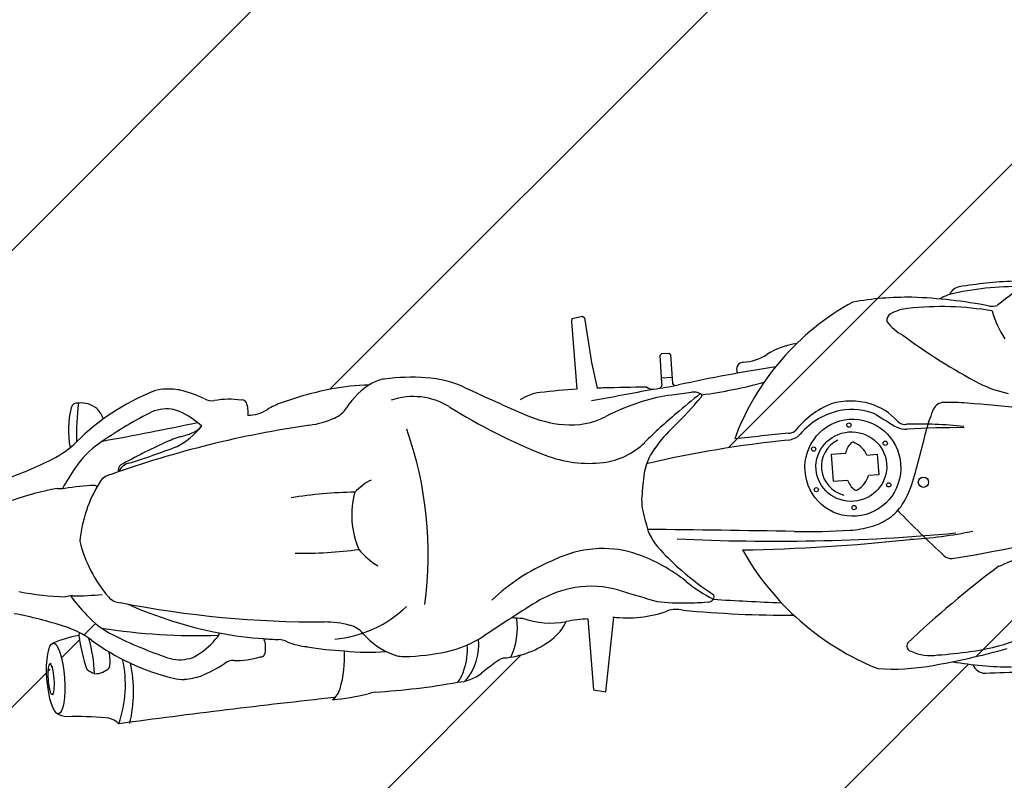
# Model space of a CAD drawing. Header units: millimetres. Extents: x 573132 to 957048, y 21042 to 318066.
# Tile 392 of 425: x 830852 to 832304, y 194931 to 196052. Entities that reach past the tile are written whole.
import ezdxf

# ---------------------------------------------------------------- set-up
doc = ezdxf.new("R2010")
doc.units = ezdxf.units.MM
doc.header["$LTSCALE"] = 2000
doc.layers.add('_NIBSC_FM trees 3metre zone', color=210, linetype='Continuous')
doc.layers.add('Motorbikes', color=7, linetype='Continuous')

# ---------------------------------------------------------------- blocks, each defined once
blk = doc.blocks.new('14')
at = {"color": 0}
for p, q in [((863.9, 5013.3), (864.3, 4908.7)), ((882.2, 4904.1), (902.1, 5013.2)), ((864.3, 4908.7), (882.2, 4904.1))]:
    blk.add_line(p, q, dxfattribs=at)
for points in [[(873.3, 5352.2), (872.6, 5451.7), (873.5, 5457), (888.9, 5459.3), (891.6, 5456.2)], [(891.6, 5456.2), (897.4, 5390.1), (902.5, 5351.5)], [(994.9, 5344.7), (997.7, 5347.1), (998.6, 5349.8), (998.6, 5352.4), (999.2, 5393.3), (1001.8, 5395.6), (1012, 5395), (1014.2, 5393), (1014.2, 5350.1), (1015, 5348.7), (1017.8, 5346.9)], [(998.7, 5359.5), (1014.2, 5359.5)], [(1260.9, 5228.4), (1239.8, 5228.4), (1239.8, 5188.8), (1260.9, 5188.8)], [(1292.1, 5223.7), (1307.3, 5223.7), (1307.3, 5193.5), (1292.1, 5193.5)]]:
    blk.add_lwpolyline(points, dxfattribs=at)
for centre, radius in [((1268.9, 5269.7), 3.14), ((1320.4, 5239), 3.14), ((1214.4, 5238.3), 3.14), ((1372.2, 5177.5), 7.57), ((1213.9, 5178.4), 3.14), ((1320.9, 5177.5), 3.14), ((1267.5, 5147.8), 3.14)]:
    blk.add_circle(centre, radius, dxfattribs=at)
for centre, radius, start, end in [((1850.6, 4931.2), 608.9, 113.6164, 125.0784), ((1449, 5440), 20.9, 97.0429, 148.9421), ((1505.3, 4838.6), 625, 88.0793, 95.4117), ((1446.6, 5102.4), 382.2, 114.5076, 155.2879), ((1334.9, 5004.5), 448, 84.7908, 96.0044), ((1297.3, 4726), 728.9, 74.7638, 83.8355), ((1528.7, 5147.1), 319, 107.8146, 110.8105), ((1499.1, 5015.8), 440.3, 84.8134, 98.8833), ((1370.7, 5365.7), 69.1, 91.9168, 114.2904), ((1383.7, 4979.8), 455.2, 76.2084, 91.9168), ((1346.8, 5418.7), 11, 114.2904, 184.1478), ((1396.6, 5457.4), 72.5, 213.0537, 237.8309), ((1494.4, 5449.4), 20.9, 254.7638, 287.4387), ((1617.8, 5443.6), 127.4, 189.7947, 210.259), ((354.3, 5067.1), 344.8, 108.0354, 130.3202), ((263, 5353.9), 43.8, 88.8826, 110.5223), ((261.3, 5270.3), 127.4, 77.4924, 88.8826), ((218.3, 5186.9), 219.4, 61.1287, 71.2448), ((593, 5340.9), 47.5, 92.7951, 115.7933), ((607.2, 5051.8), 337, 82.371, 92.7951), ((1208.9, 5282.6), 113, 93.916, 118.0028), ((1900.5, 6017.6), 824.9, 228.8827, 238.1766), ((255.8, 5337.7), 135.7, 161.5726, 186.6396), ((135.7, 5377.7), 9.15, 73.3555, 161.5726), ((490.9, 5313.7), 360, 168.3367, 177.41), ((139.7, 5350.5), 36, 46.4226, 92.2495), ((143.4, 5355.8), 29.6, 8.3408, 44.4704), ((336.3, 5396.1), 20.8, 234.8811, 275.8178), ((350.9, 5252.7), 123.3, 77.447, 95.8178), ((379.1, 5366.8), 6.44, 16.2246, 102.2497), ((573, 4865.4), 517.7, 96.7177, 105.1132), ((548.5, 5074), 307.7, 86.4918, 96.7177), ((620.5, 5284), 110.7, 115.7933, 143.2458), ((630.8, 5228.5), 158.7, 60.5947, 82.371), ((1120.6, 5362.6), 11.2, 89.3541, 143.7566), ((1121.5, 5447), 73.2, 269.3541, 298.0028), ((488, 4781.9), 632.2, 112.9636, 120.8547), ((263.5, 5311.8), 56.7, 78.8942, 112.9636), ((267.7, 5333), 35.1, 58.8723, 78.8942), ((231.9, 5260.8), 115.6, 42.6685, 62.2047), ((348.2, 5357.8), 38.6, 348.3689, 16.2246), ((466.9, 5258.2), 110.8, 105.1132, 117.9514), ((624, 5258.4), 101.3, 54.2816, 104.4883), ((2187.8, 7991.1), 3012.4, 240.5947, 242.4683), ((1402.9, 2575.2), 2798.3, 94.8236, 97.8142), ((1119.7, 5363.2), 10.1, 143.7566, 209.881), ((-390.8, 10655.2), 5356.5, 276.0032, 277.5316), ((389.4, 5405.6), 55.7, 266.4928, 297.325), ((499.5, 5374.4), 40.4, 289.6684, 323.2458), ((820.3, 5288.8), 62.7, 92.1912, 120.6764), ((861.5, 4212), 1140.3, 89.4076, 92.1912), ((271.4, 11375.2), 6073.1, 275.87536, 276.74626), ((861.5, 4212), 1140.3, 87.4921, 87.9429), ((802.7, 2869.7), 2483.9, 86.0006, 87.4921), ((984.9, 5357.5), 13.4, 228.3717, 272.5703), ((967.2, 5750), 406.3, 272.5703, 277.8142), ((39.7, 5437.9), 141.6, 292.2225, 310.3202), ((232.7, 5417.6), 115, 293.4544, 316.5817), ((114.2, 6083.3), 776.4, 282.7208, 283.8511), ((291.6, 5363.7), 35.2, 283.8511, 315.8016), ((466.5, 5466.6), 138.2, 273.9083, 289.6684), ((1184.6, 6020.2), 844.6, 233.5775, 244.3539), ((1026.6, 5074.2), 259.6, 93.3235, 103.1881), ((932.3, 6697.6), 1366.5, 273.3235, 274.556), ((2577.1, 3138.5), 2670.7, 124.774, 125.7655), ((1042.6, 5314.1), 21.3, 57.8925, 94.556), ((1053.2, 5329.5), 2.8, 319.0864, 74.5547), ((1017.7, 6005.5), 676.2, 273.2369, 281.1983), ((234.3, 5206.6), 137.5, 120.8547, 141.4354), ((578.7, 3824.7), 1507.5, 93.9083, 105.4033), ((553, 4518.6), 851.8, 110.0012, 114.9453), ((327.7, 5137.5), 193.3, 102.7208, 110.0012), ((879.9, 5482), 182.9, 242.4683, 260.3157), ((1045, 4995.7), 340.3, 103.1881, 112.9201), ((693, 5675), 501.9, 309.3531, 316.2024), ((1547, 5447.9), 154.4, 238.1766, 254.8449), ((-130.4, 5854.1), 591.2, 284.8144, 292.2225), ((-25.6, 6310.8), 1044, 282.7538, 286.9342), ((88.6, 5167.5), 548.9, 347.9178, 15.2807), ((868.2, 5413.8), 113.7, 260.3157, 292.9201), ((1462, 4686.5), 762.9, 125.7655, 130.4812), ((1287.1, 5175), 134.6, 108.2755, 137.106), ((1266.8, 5203.9), 101.3, 69.2816, 102.4603), ((428.3, 5052), 385.6, 141.4354, 146.8907), ((199.7, 5282.7), 10.3, 125.5402, 188.8365), ((211, 5268.7), 24.8, 129.2329, 150.1113), ((210, 5270), 23.2, 102.7538, 129.2329), ((1160.3, 5105.2), 235, 129.3531, 139.9741), ((1272.1, 5185.2), 107.9, 97.6709, 137.3661), ((1267.4, 5198), 94.7, 63.1673, 95.866), ((1272.2, 5218.2), 86, 37.1571, 69.2816), ((1409.8, 5275.9), 16.7, 87.8507, 150.6253), ((1400.8, 5033.5), 259.2, 80.1366, 87.8507), ((1188.1, 3507.8), 1799.6, 76.5997, 81.7875), ((180.9, 5253.5), 24.7, 96.0991, 143.6412), ((1617.4, 5675.2), 498.7, 231.9564, 236.0898), ((1530.1, 5208.2), 154.7, 150.6253, 161.7727), ((143.9, 4833.7), 432.3, 96.1558, 105.2681), ((105.3, 5295.6), 33, 256.4047, 275.9733), ((142.3, 4825.3), 438.7, 88.7124, 94.3919), ((323, 5148.9), 201.1, 143.6412, 170.1579), ((152.1, 5259.5), 4.47, 23.3599, 88.7124), ((895.2, 5417.5), 176, 244.3539, 272.692), ((898.5, 5346.7), 105.2, 272.692, 310.4812), ((9670.9, -298353.2), 303736.3, 91.602057, 91.617115), ((1176.1, 5290.5), 36.2, 271.2831, 297.2952), ((1178.6, 5287.4), 23.1, 271.6021, 295.5273), ((1353, 5283.1), 25.8, 237.6564, 272.7032), ((1351.9, 5278.6), 14.1, 217.1571, 277.8198), ((1320.3, 4594.6), 671, 79.9109, 87.1364), ((1335.2, 4000.7), 1256.8, 85.3034, 89.1357), ((-1594.7, 6237.2), 3135.2, 340.3649, 341.7727), ((1047, 5200.4), 87.1, 139.9741, 168.9221), ((1222.7, 3592.5), 1662.4, 91.5788, 98.8413), ((1267.3, 5208.7), 43.5, 112.1443, 251.8591), ((1287.5, 5221.8), 27.4, 128.7103, 166.1667), ((1272.7, 5240.3), 3.78, 51.2897, 128.7103), ((1258, 5211.1), 36.4, 20.2092, 61.9256), ((598.8, 5152.8), 96.7, 113.6367, 131.4749), ((495.7, 4595), 631.4, 86.4556, 95.0128), ((654.9, 5182.8), 127.5, 160.5506, 199.3551), ((1538.4, 5104.2), 587.8, 168.9221, 172.2962), ((1287.5, 5195.4), 27.4, 193.8333, 231.2897), ((1258, 5206.1), 36.4, 298.0744, 339.7908), ((323, 5217.6), 201.1, 189.8421, 216.3588), ((1061.7, 5177.1), 106, 176.5019, 195.4441), ((1272.7, 5176.9), 3.78, 231.2897, 308.7103), ((1225.5, 5231), 140.8, 323.469, 340.3649), ((496.7, 5770.9), 631.4, 264.8929, 273.4501), ((614.7, 5195.2), 96.9, 214.3409, 236.2492), ((1035.2, 5157.2), 76.1, 186.2285, 221.3783), ((1282.6, 5188.8), 69.8, 301.0531, 323.469), ((-1302, -21674.3), 26908.1, 84.71303, 85.17469), ((1272.5, 5205.5), 89.3, 281.6709, 301.0531), ((2667.4, 6252.6), 1739.4, 219.8149, 222.9578), ((143.9, 5532.9), 432.3, 254.7319, 263.8442), ((882.5, 4945.7), 169.9, 88.1163, 112.9033), ((883.1, 4965.4), 150.2, 66.1244, 88.1163), ((1363.8, 8045), 2945.8, 262.9793, 266.9309), ((1271.2, 6133.1), 1018.2, 264.713, 269.3089), ((1260.7, 5262.6), 147.6, 269.3089, 281.6709), ((105.3, 5070.9), 33, 84.0267, 103.5953), ((428.3, 5314.6), 385.6, 213.1093, 218.5646), ((142.3, 5541.2), 438.7, 265.6081, 271.2876), ((180.9, 5113), 24.7, 216.3588, 263.9009), ((908, 4827.3), 289.8, 108.4328, 129.3189), ((843.2, 4875.2), 248.9, 47.1943, 66.1244), ((1248.6, 5317.1), 342.6, 217.8558, 225.1623), ((1461.9, 5268.7), 401.4, 205.1808, 243.7997), ((1252.1, 7752.2), 2658.8, 266.69, 272.0186), ((1360.6, 7625.4), 2526.6, 266.4948, 271.2166), ((1359.6, 5703.5), 608.5, 268.6961, 277.5645), ((-130.4, 4512.4), 591.2, 67.7775, 75.1856), ((578.7, 6541.9), 1507.5, 254.5967, 266.0917), ((480.4, 5625.5), 613.6, 241.5818, 254.8616), ((1288.7, 6600.2), 1542.3, 274.3611, 281.7086), ((234.3, 5159.9), 137.5, 218.5646, 239.1453), ((1277.3, 5337), 377, 224.2133, 233.2544), ((39.7, 4928.7), 141.6, 49.6798, 67.7775), ((352, 5914.6), 885.2, 256.6375, 267.8158), ((870.4, 4873.5), 188.8, 96.5932, 113.4298), ((860.2, 4911.1), 150.4, 69.6727, 94.399), ((1195.3, 5255.3), 269.3, 227.1943, 237.3599), ((1405.6, 5077.7), 15.3, 222.9578, 271.3931), ((1532.5, 4909.7), 147.6, 91.4872, 113.2637), ((125, 4893.3), 151.8, 94.5108, 109.9379), ((116.7, 5044.9), 3.61, 111.2122, 184.1019), ((388.5, 5064.4), 276.1, 184.1019, 194.7908), ((-84.2, 4995.2), 216.5, 357.8407, 11.806), ((488, 5584.6), 632.2, 239.1453, 247.0364), ((485.9, 5188.9), 177.6, 271.1659, 309.3189), ((2187.8, 2375.4), 3012.4, 117.5317, 119.4053), ((3402.4, 11576.9), 6983.7, 249.11261, 249.59378), ((2293.7, 3761.7), 1523.6, 122.558, 129.1807), ((354.3, 5299.5), 344.8, 229.6798, 251.9646), ((231.9, 5105.7), 115.6, 297.7953, 317.3315), ((312.4, 5033.7), 7.76, 305.2308, 355.6577), ((456.6, 5537.6), 522.6, 254.8616, 262.1193), ((466.5, 4899.9), 138.2, 70.3316, 86.0917), ((499.5, 4992.1), 40.4, 36.7542, 70.3316), ((1030.3, 5365.3), 339.8, 259.3256, 266.8358), ((1033.6, 5309.6), 284.4, 265.5475, 271.4602), ((1043, 5034), 8.98, 256.5799, 0.6091), ((1760, 10189.6), 5209.6, 262.1679, 263.2775), ((100.8, 5007.7), 55.8, 346.2821, 10.3012), ((373.8, 5014.8), 12.3, 8.2878, 24.7392), ((923.2, 8907.9), 3925.1, 262.1193, 262.4336), ((348.2, 5008.8), 38.6, 343.7754, 11.6311), ((401.9, 4983.4), 33.9, 59.6412, 82.4336), ((463.6, 5101.2), 99.1, 243.2372, 260.7235), ((620.5, 5082.5), 110.7, 216.7542, 244.2067), ((657.1, 5016), 102.4, 330.4899, 3.6368), ((777.1, 5170.8), 149.3, 260.2695, 266.4521), ((817.3, 5130.2), 119.2, 245.4937, 276.8633), ((768.3, 5047.8), 72.8, 303.6247, 330.3701), ((857.2, 4798), 215.4, 88.2277, 96.8633), ((935, 5180.2), 170.2, 258.3144, 285.849), ((991.7, 4980.4), 37.5, 70.4573, 105.849), ((1300.6, 6783.2), 1792.1, 260.4818, 265.7301), ((67.9, 5008.5), 2.11, 264.9802, 314.9022), ((2.3, 4980.1), 174.6, 336.5643, 8.1726), ((-3.9, 4970.8), 192.2, 341.5622, 8.2819), ((263.5, 5054.7), 56.7, 247.0364, 281.1058), ((267.7, 5033.5), 35.1, 281.1058, 301.1277), ((379.1, 4999.8), 6.44, 257.7503, 343.7754), ((535.5, 5325.2), 333.6, 254.7293, 264.2829), ((630.8, 5138), 158.7, 277.629, 299.4053), ((618.3, 4993.6), 82.3, 315.0186, 1.3062), ((161.6, 5044), 64.1, 231.3685, 242.716), ((135.4, 5016.1), 29.3, 263.752, 312.2349), ((218.3, 5179.7), 219.4, 288.7552, 298.8713), ((336.3, 4970.4), 20.8, 84.1822, 125.1189), ((350.9, 5113.8), 123.3, 264.1822, 282.553), ((330.9, 4997.8), 171.5, 339.5994, 358.4825), ((559, 5276.4), 288.8, 258.6786, 270.8839), ((593, 5025.6), 47.5, 244.2067, 267.2049), ((607.2, 5314.7), 337, 267.2049, 277.629), ((601.5, 4986.9), 82, 334.6983, 1.0028), ((735.4, 5097.3), 132.1, 269.8798, 303.6247), ((263, 5012.6), 43.8, 249.4777, 271.1174), ((261.3, 5096.2), 127.4, 271.1174, 282.5076), ((67.5, 4957.1), 3.87, 55.308, 87.2376), ((636.2, 4963.8), 41.2, 314.756, 343.0636), ((13114.1, -13566.8), 22288.4, 123.77905, 123.8426), ((747.8, 4920.5), 46.4, 105.8775, 123.7791), ((461.8, 4949.1), 31.8, 303.5398, 339.5994), ((666.2, 4998), 63.4, 269.1593, 303.8426), ((1338.1, 4938.4), 8.26, 147.7007, 252.7536), ((91.6, 4958.5), 32, 231.8737, 261.0538), ((54.1, 4328.5), 599.2, 81.3322, 86.8859), ((909.5, -7636.2), 12569.1, 91.94675, 93.40717), ((472.1, 5289.8), 367.3, 271.1274, 279.4223), ((589, 4585.5), 346.6, 97.6319, 99.4223), ((558.1, 5951.9), 1022.9, 269.1548, 276.0133), ((1368.1, 4985.8), 64.1, 239.6025, 275.425), ((1257.4, 5997.2), 1095.5, 275.5843, 281.5681), ((1378.6, 5581.7), 659.7, 269.6179, 273.7967), ((1401.1, 5263.3), 340.6, 273.5614, 285.0363), ((140.2, 4893.3), 27.9, 47.3112, 81.3322), ((23.8, 4767.1), 199.6, 45.9876, 47.3112), ((1331.2, 5242.9), 337.6, 262.0777, 275.5843), ((1519.2, 5397.6), 502.6, 255.7838, 265.7106), ((1443.2, 4909.1), 19, 195.4672, 267.237), ((1549.6, 7112.8), 2225.2, 267.237, 270.1604)]:
    blk.add_arc(centre, radius, start, end, dxfattribs=at)
blk.add_ellipse((1270, 5206.6), major_axis=(0, -71.6), ratio=0.986941, start_param=-7.853981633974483, end_param=-1.570796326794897, dxfattribs=at)
for centre, major_axis, ratio in [((1267.9, 5208.4), (-52.2, -0.2), 0.981097), ((74.7, 4984.2), (0, 52.1), 0.249971)]:
    blk.add_ellipse(centre, major_axis=major_axis, ratio=ratio, dxfattribs=at)
at = {"color": 0, "extrusion": (0, 0, -1)}
blk.add_ellipse((67.7, 4983.6), major_axis=(0, 22.7), ratio=0.200745, dxfattribs=at)

msp = doc.modelspace()

# ---------------------------------------------------------------- hatches: boundary and pattern name
h = msp.add_hatch()
h.set_pattern_fill('ANSI31', color=6, scale=500)
h.set_pattern_definition([(45, (-184040.5, -58059.7), (-1122.532, 1122.532), [])])
edge = h.paths.add_edge_path()
edge.add_arc((799802.3, 149995), 1979.1, 128.4942, 137.4644)
edge.add_arc((799741.7, 150051), 1896.6, 137.4749, 149.3647)
edge.add_arc((800006.3, 149895.7), 2203.4, 149.3949, 159.6806)
edge.add_arc((802463.3, 149116.2), 4779.9, 161.1457, 173.898)
edge.add_arc((777632.8, 152301.9), 20255.5, 350.88188, 352.40364, ccw=False)
edge.add_line((797632.4, 149092), (797912.4, 145802))
edge.add_line((797912.4, 145802), (798168.4, 142742.1))
edge.add_arc((800985.3, 142989.8), 2827.8, 185.0256, 196.2501)
edge.add_arc((800461.1, 142840.2), 2282.7, 196.328, 209.5039)
edge.add_arc((800310.7, 142757.2), 2110.9, 209.5535, 220.3373)
edge.add_arc((800442.5, 142871.9), 2285.6, 220.3888, 233.5825)
edge.add_arc((800765, 143315.4), 2833.9, 233.6596, 245.3359)
edge.add_arc((800828.6, 143356), 2897.7, 244.5285, 258.2745)
edge.add_arc((800701.9, 142746.6), 2275.2, 258.2798, 271.3173)
edge.add_arc((800705.2, 142600), 2128.6, 271.3175, 281.2854)
edge.add_arc((800682.7, 142711.6), 2242.4, 281.293, 294.1016)
edge.add_arc((800469.1, 143179.9), 2757.1, 294.1794, 306.5858)
edge.add_arc((800208.3, 143569.5), 3225.4, 306.1798, 311.5303)
edge.add_arc((800624.2, 143117.9), 2611.7, 311.268, 323.6387)
edge.add_arc((800912.2, 142904.4), 2253.2, 323.6692, 335.196)
edge.add_arc((800978.5, 142872.9), 2179.8, 335.218, 344.317)
edge.add_arc((800806.2, 142921.1), 2358.7, 344.3199, 356.7046)
edge.add_arc((800196.3, 142951.6), 2969.4, 356.7938, 368.8414)
edge.add_line((803130.4, 143408), (802964.4, 146152))
edge.add_line((802964.4, 146152), (802661.6, 149839.1))
edge.add_arc((799541.1, 149578.3), 3131.4, 4.7773, 9.9589)
edge.add_arc((800127.1, 149693), 2534.4, 9.6959, 22.0666)
edge.add_arc((800450.9, 149823), 2185.5, 22.0959, 33.7083)
edge.add_arc((800511.1, 149862.1), 2113.8, 33.7319, 42.7535)
edge.add_arc((800384.1, 149744.5), 2286.8, 42.7572, 55.1416)
edge.add_arc((800049.4, 149256.1), 2878.9, 55.2321, 67.3004)
edge.add_arc((799937.1, 149045.1), 3116.9, 66.8931, 72.3649)
edge.add_arc((800099.3, 149592.4), 2546.2, 72.1105, 84.6412)
edge.add_arc((800129.8, 149907.4), 2229.9, 84.6672, 94.8705)
edge.add_arc((800125.4, 149949.4), 2187.6, 94.8488, 105.1459)
edge.add_arc((800180.5, 149747.3), 2397, 105.1542, 117.1925)
edge.add_arc((800475.8, 149182.9), 3034, 117.2819, 128.9032)
h.paths.add_polyline_path([(805285.8, 132271.9), (807630.1, 130292.6), (808717.8, 128657.8), (809512.6, 126409.6), (809698.8, 124808.7), (809113.9, 106708.8), (807865.8, 104611.5), (806151.7, 104161.7), (798217.2, 103633.1), (798370.5, 101534.7), (797281.4, 101455.1), (798380, 87105.7), (807943.2, 87723.1), (807592, 92534.3), (808409.8, 92594), (809388.6, 92041), (809792.8, 91145.2), (810402, 83115.1), (809743.2, 81565.1), (808384.3, 80934.6), (803337.2, 80587.1), (803149.3, 83028), (796195.6, 82492.7), (796831.5, 74090.9), (798673.2, 74183.1), (799033.2, 69471.1), (811128.2, 70247), (810742.9, 74953.1), (817427.3, 69294), (820333.3, 70178.2), (819726.9, 72144.3), (820372.3, 73429.7), (819415.4, 79540.2), (817900.5, 79441.9), (816738.6, 80768.5), (816091.2, 86965.1), (820803.7, 87231.4), (820137.2, 96803.1), (815324, 96529.1), (814883.6, 102917.9), (815506.4, 103948.9), (814877.6, 110961.5), (814548.9, 111751.7), (814439.8, 112099.6), (814654.4, 120985.5), (815202.9, 122086.8), (815871, 129266.7), (817934.9, 132903.8), (819988, 134534.9), (822717.7, 135759), (825659.3, 136107.7), (841934.8, 135929.7), (841538.9, 140944.3), (822158.3, 141259.1), (817670.8, 142514.3), (813933.3, 145231.4), (812037.1, 148308.6), (810908.6, 153871.1), (812524.2, 156334.4), (812351, 161829.6), (810592.1, 163939.3), (809832.8, 165422), (809436.4, 170898.6), (810540.3, 173379.7), (810553.2, 173752.2), (810159.6, 179602.1), (808961.6, 181448.1), (808084.7, 183580.3), (807823.1, 187088.4), (808496.7, 189355), (809486.4, 190473.3), (809125.3, 195649.6), (808067.5, 197087.4), (806873.5, 199983.2), (806653.5, 202932.5), (806193.3, 210152.2), (807243.7, 212537), (808986.8, 213887.6), (808683.9, 217950), (806725.6, 219163.6), (805509.2, 221418.6), (805072.7, 224364.3), (798956.1, 224011.1), (799187.9, 223695.7), (800861.3, 219308.5), (801661.2, 209203.1), (800735.3, 202671.7), (797386.5, 198778.3), (791837.3, 197079.3), (785538, 196327.2), (786360, 186067.6), (793626.5, 186432.7), (797313.1, 185760.8), (799735, 184478.6), (801452.4, 182927.6), (803009.9, 180514.6), (803885.4, 177379.6), (804097.5, 175123.5), (805094.7, 159989.8), (804471.7, 158270.4), (803289.5, 157069.2), (801649.7, 156414.3), (791144.5, 155679.7), (792339.2, 140215.1), (793197.7, 137634.9), (794404.8, 136185.5), (796143.7, 134994.7), (799546, 134313.7), (802624.2, 133547.3)])
h = msp.add_hatch()
h.set_pattern_fill('ANSI31', color=1, scale=150)
h.paths.add_polyline_path([(833088.8, 196404.4), (830470.8, 196216.5), (830606.8, 194321.4), (833270.8, 194512.5)])
h.paths.add_polyline_path([(832458.5, 195000.1, 0.094602), (832457.6, 194993.9, -0.097807), (832485.6, 194985.6, 0.033971), (832485, 194993.7, 0.118095), (832479.5, 194997.7, 0.14202)], flags=16)
h.paths.add_polyline_path([(832400.5, 194963.9, -0.020978), (832392.8, 194917.9, 0.175198), (832426.2, 194906.5, -0.005695), (832431.4, 194942.9, -0.00792), (832433.5, 194955.6, -0.187747), (832406.1, 194967.3, -0.129534)], flags=16)
h.paths.add_polyline_path([(831324.3, 195065.8, 0.08258), (831330.8, 195121.7, -0.04171), (831275.6, 195127.7, -0.084495), (831243.4, 195136.1, 0.076213), (831233.3, 195138.2, -0.001362), (831212, 195139.5, -0.164813), (831213, 195114.8, -0.094253), (831167.5, 195107.4, 0.12954), (831157.2, 195105, -0.048903), (831119.6, 195084.5, -0.04974), (831094.8, 195079.6, -0.094703), (831078.4, 195081.2, -0.048656), (831015.3, 195103.4, -0.114812), (831014.4, 195016.2, -0.00606), (831316.9, 195052.9, 0.11856)], flags=16)
h.paths.add_polyline_path([(832293.9, 195631, -0.018718), (832330.2, 195658.5, 0.061468), (832223, 195647, 0.013073), (832207.7, 195640.4, -0.025836), (832282.3, 195629.9, 0.143545)], flags=16)
h.paths.add_polyline_path([(832502.2, 195721.6, -0.127078), (832522, 195693, -0.084059), (832528.8, 195657, 0.178328), (832531.6, 195650.6, -0.017232), (832539.9, 195645.8, -0.079576), (832550, 195606.1, -0.060508), (832580.1, 195611.6, -0.006069), (832596.2, 195614.4, 0.013275), (832634.8, 195621.8, 0.012367), (832653.1, 195626.3, 0.056588), (832678.7, 195689.2, -0.000376), (832675, 195696.7, -0.213741), (832673.8, 195703.8, 0.014886), (832567.4, 195721.6, 0.033475), (832498.7, 195725.8, 0.064285)], flags=16)
h.paths.add_polyline_path([(832585.3, 195204.4, 1), (832520.4, 195204.4, 1)], flags=16)
h.paths.add_polyline_path([(832434.2, 195388.1, 1), (832483.4, 195388.1, 1)], flags=16)
edge = h.paths.add_edge_path(flags=16)
edge.add_arc((832524.2, 195265.8), 15, 284.1423, 349.3707)
edge.add_arc((832031.9, 195509.2), 563.7, 334.098, 347.1051)
edge.add_arc((832539, 195393.2), 43.5, 347.1054, 381.4252)
edge.add_arc((831693.6, 195061.4), 951.6, 21.4252, 29.1715)
edge.add_arc((832512.2, 195518.4), 14.1, 29.1715, 100.1336)
edge.add_arc((832066.7, 195381.8), 467.9, 16.636, 18.7612, ccw=False)
edge.add_ellipse((832495.2, 195508.4), major_axis=(13.1, 6.2), ratio=0.274721, start_angle=0, end_angle=360)
edge.add_arc((840172.6, 197805.7), 7994.7, 196.64723, 197.18925)
edge.add_arc((832533.3, 195442.5), 1.65, -124.5837, 17.8831, ccw=False)
edge.add_arc((832583.4, 195593.8), 161, 241.7394, 251.5198, ccw=False)
edge.add_arc((832510.6, 195458.4), 7.2, 167.9198, 241.7401, ccw=False)
edge.add_arc((832261.1, 195450.1), 242.6, 2.322, 13.0648)
edge.add_ellipse((832495.2, 195508.4), major_axis=(13.1, 6.2), ratio=0.274721, start_angle=0, end_angle=360)
edge.add_arc((833952.2, 196188), 1628.2, 202.7431, 204.9491, ccw=False)
edge.add_arc((833460.4, 195478.8), 1013, 175.4868, 181.542)
edge.add_arc((832377.1, 195441.5), 71.4, -17.7821, 8.0628, ccw=False)
edge.add_arc((832458.8, 195388.1), 34.5, 113.4928, 255.0374)
edge.add_arc((832385.9, 195323.2), 71.4, 0.4674, 26.3123, ccw=False)
edge.add_arc((833942.7, 195471.4), 1492.7, 185.6755, 189.7678)
edge.add_arc((835528.4, 194449.5), 3152, 164.8164, 165.8853, ccw=False)
edge.add_arc((832517.9, 195316.8), 52.3, 233.0863, 276.9292)
edge.add_arc((832203.5, 195381.3), 341.2, 340.0607, 341.2982)
edge.add_arc((832465.6, 195172.5), 116.6, 58.4721, 66.7005)
edge.add_arc((832651.5, 195301.6), 141.4, 171.9553, 188.9739, ccw=False)
edge.add_arc((832525.3, 195320.6), 13.9, 127.5727, 176.6123, ccw=False)
edge.add_arc((832591.8, 195234.1), 123, 118.5768, 127.5727, ccw=False)
edge.add_arc((832542.2, 195325.2), 19.3, 88.6519, 118.5768, ccw=False)
edge.add_arc((832203.5, 195381.3), 341.2, 340.0607, 353.8069, ccw=False)
edge.add_arc((832517.9, 195316.8), 52.3, 233.0863, 276.9292, ccw=False)
edge.add_arc((835528.4, 194449.5), 3152, 164.8164, 166.0868)
edge.add_arc((832514.7, 195280.1), 85.9, 237.8345, 266.9341)
edge.add_arc((832550, 195205.8), 41.5, 136.8844, 196.0833, ccw=False)
edge.add_arc((832326.7, 195337.7), 218.9, 331.7955, 336.7441)
h.paths.add_polyline_path([(832491.2, 195100.2, 0.051086), (832507.6, 195100.3, -0.21906), (832518.3, 195119.3, 0.17745), (832521.1, 195124.6, -0.006518), (832522, 195143.8, -0.037915), (832495.2, 195143.7, -0.003183)], flags=16)
h.paths.add_polyline_path([(832533.9, 195172.7, 0.291403), (832525.5, 195147.1, -0.267446), (832525.5, 195147.1, -0.291403), (832533.9, 195172.7, -0.263814), (832516, 195204.4, -1), (832589.8, 195204.4, -0.055562), (832588.9, 195196.2, 0.034103), (832666.4, 195193.2, -0.07216), (832701.3, 195189.2, -0.002232), (832735.7, 195180, -0.017687), (832764.6, 195274.1, 0.167701), (832744.3, 195546.5, 0.078619), (832734, 195569.2, -0.031925), (832722, 195590.3, -0.005486), (832704.6, 195626.9, -0.074374), (832653.5, 195610.4, 0.002577), (832616.5, 195604, 0.033187), (832554.1, 195588.7, -0.098207), (832556, 195579.4, -1), (832507.6, 195579.4, -0.821151), (832554.1, 195588.7, -0.033187), (832616.5, 195604, -0.002577), (832653.5, 195610.4, 0.074374), (832704.6, 195626.9, 0.005486), (832722, 195590.3, 0.031925), (832734, 195569.2, -0.078619), (832744.3, 195546.5, -0.167701), (832764.6, 195274.1, 0.020661), (832731.4, 195164, 0.04087), (832708.7, 195172.5, 0.044869), (832670, 195179.8, 0.036731), (832582.1, 195181.8, -0.379858)], flags=16)
h.paths.add_polyline_path([(832835.3, 195106.8, -0.069625), (832762.3, 195121.3, 0.017633), (832732.1, 195096.7, -0.311781), (832727.7, 195095.1, -0.174033), (832715.9, 195103.1, -0.16861), (832714.1, 195105.7, -0.020597), (832676.1, 195090, -0.050491), (832673.5, 195073.7, -0.361193), (832664.4, 195067.2, -0.150379), (832646.8, 195068.8, -0.188417), (832637.5, 195077.6, -0.037439), (832564.3, 195063.1, -0.02957), (832536.7, 195059.6, 0.019219), (832530.3, 195049.6, 0.02795), (832529.1, 195013.9, 0.005787), (832537.8, 194959.7, 0.029679), (832539.4, 194953.7, 0.062578), (832546.3, 194947, -0.06089), (832553.5, 194939.9, -0.259227), (832554.5, 194934.2, -0.100903), (832550.6, 194927.7, -0.317325), (832548.2, 194927.2, -0.232848), (832532.4, 194945.4, -0.026517), (832527.3, 194964.9, -0.045193), (832516.6, 195052.2, -0.072431), (832534.7, 195080.4, 0.152008), (832538.5, 195089.3, -0.073682), (832543.5, 195126.6, 0.096552), (832567.7, 195134.4, -0.069795), (832555.1, 195088.2, -0.149449), (832548.7, 195074.6, 0.031025), (832536.7, 195059.6, 0.02957), (832564.3, 195063.1, 0.078583), (832714.3, 195105.8, 0.211964), (832727.7, 195095.1, 0.188452), (832730.7, 195095.4, -0.028107), (832779.5, 195133.8, -0.045996), (832786.3, 195137.7, -0.062028), (832822.3, 195202.2, -0.119421), (832844.1, 195220.5, 0.048207), (832932.1, 195298.6, 0.071589), (832954.1, 195346.5, 0.103747), (832965.6, 195422.9, 0.154864), (832925.6, 195525.7, 0.104204), (832860, 195579.1, -0.023922), (832823.9, 195600, -0.027001), (832792.5, 195622.8, -0.095956), (832776.7, 195641.6, 0.023423), (832763.5, 195662.9, 0.01879), (832753.7, 195676.1, 0.14803), (832739, 195686.1, -0.039295), (832725.9, 195691.4, -0.033916), (832807.1, 195718.9, -0.041897), (832835, 195693.2, -0.081683), (832904.3, 195587.6, 0.083723), (832931.7, 195546.3, -0.107583), (832967.4, 195486.4, -0.152881), (833020.2, 195465.6), (833033.6, 195466.6, -1.034649), (833042.9, 195390.7), (833034.2, 195390.1, -0.072713), (833019.8, 195374.6, -0.070717), (832973.9, 195347.4, -0.067029), (832956.2, 195302.9, 0.028345), (832931.8, 195253.4, -0.096315), (832849.2, 195108.7, -0.672852)], flags=16)
h.paths.add_polyline_path([(832473.3, 195076.7, -0.095513), (832440.6, 195087.5), (832437, 195074.2, -0.00184), (832435.4, 195074.9, -0.096554), (832414, 195083.1, 0.063103), (832389.3, 195094.6, -0.012757), (832275.9, 195088.7, -0.32381), (832257.5, 195101.3, -0.014833), (832228, 195105.6, -0.007307), (832196.6, 195099.6, -0.059002), (832117.3, 195095.3, -0.091991), (831993.7, 195173.9, -0.022904), (831829.8, 195181.5, 0.155665), (831807, 195180.5, -0.118389), (831728, 195171.3), (831716.3, 195061), (831698.1, 195064.2), (831689.9, 195168.6, 0.037698), (831657.7, 195164.7, -0.117232), (831636.7, 195138.5, -0.148313), (831565.1, 195111, 0.07827), (831552.4, 195103.9, 0.000277), (831533, 195088.7, -0.152501), (831497.7, 195075.3, 0.124147), (831506.8, 195093.3, 0.115281), (831511.9, 195130.2, -0.051314), (831480.9, 195120.3, -0.045515), (831420.1, 195113.2, -0.100687), (831401.5, 195116.5, -0.120361), (831358.5, 195146.8, 0.147563), (831338.8, 195159.3, 0.068875), (831301.2, 195164.2, -0.048459), (831010.9, 195190.6, 0.058009), (831146.2, 195147.9, -0.22365), (831143.4, 195141.9, -0.085449), (831114.2, 195115.8, -0.087585), (831103.1, 195110.5, -0.14976), (831069.9, 195111.5, -0.034445), (830989.6, 195145, -0.090043), (830950.3, 195174.5, -0.023808), (830926.7, 195202.5, 0.05939), (830919, 195201, -0.039781), (830850.8, 195208.7, -0.03397), (830804, 195221.2, 0.576159), (830801.7, 195217.3, 0.064463), (830813.8, 195205.7, 0.069046), (830823.5, 195199.6, -0.188638), (830828.8, 195194.3, 0.075302), (830837.2, 195181.1, 0.118621), (830843.9, 195176.3, -0.032335), (830917.9, 195157.5, -0.054615), (830946, 195144.9, 0.517765), (830940.9, 195147.8, -0.026803), (830953.9, 195139.9, -0.061011), (830962.2, 195087.9, -0.049553), (830951.1, 195094, -0.046673), (830938.9, 195144, -0.32922), (830940.9, 195147.8, 0.044186), (830917.9, 195157.5, 0.02946), (830850.5, 195175.1, -0.218318), (830837.2, 195181.1, -0.075301), (830828.8, 195194.3, 0.185855), (830823.6, 195199.6, -0.069711), (830813.8, 195205.7, -0.060967), (830802.3, 195216.6, -0.607909), (830803.4, 195221.1, -0.374734), (830796.4, 195324.1, -0.699358), (830794, 195328.4, -0.060967), (830803.7, 195340.9, -0.069711), (830812.5, 195348.4, 0.185855), (830816.9, 195354.3, -0.075301), (830823.2, 195368.6, -0.218318), (830835.5, 195376.6, 0.02946), (830899.5, 195404, 0.056081), (830926.1, 195421.2, -0.109814), (830927.8, 195480, -0.405133), (830938.6, 195486.7, -0.202666), (830965.5, 195478.8, -0.158964), (830974.9, 195463, -0.060092), (831047, 195503.3, -0.094702), (831062.9, 195507.2, -0.04974), (831088.2, 195506.1, -0.048903), (831128.4, 195491.4, 0.12954), (831139, 195490.5, -0.08033), (831178.3, 195491.2, -0.394037), (831186.2, 195487.2, -0.122145), (831188.3, 195468.8, 0.135348), (831216.8, 195477, -0.056077), (831239.1, 195487.8, -0.036648), (831312.2, 195507.7, -0.044918), (831367.1, 195513.3, -0.12957), (831389.6, 195522.3, -0.045515), (831450.8, 195524.3, -0.095304), (831508.9, 195509.5, 0.008175), (831598.8, 195469.1, 0.078032), (831653.7, 195455.1, 0.14323), (831716.4, 195467.1, -0.042489), (831769.8, 195489, -0.043069), (831813.4, 195498.7, 0.005378), (831842.5, 195502.9, -0.161354), (831855.7, 195500.7, -0.584754), (831857.2, 195496.1, -0.029753), (831816.5, 195452.4, 0.046376), (831788, 195419.6, 0.072008), (831776.4, 195397.5, -0.031755), (831984.5, 195432.2, 0.111432), (831999.6, 195437.3, -0.174956), (832061.9, 195475.9, -0.143651), (832114.9, 195470.2, 0.018038), (832145.5, 195451.3, 0.123028), (832157.6, 195448.2, -0.006383), (832189.6, 195449.8, -0.048678), (832199.7, 195478.1, -0.28097), (832214.2, 195487.7, -0.033672), (832249.1, 195486.7, -0.02264), (832410.9, 195468.1, -0.151298), (832406.4, 195448.1, 0.012478), (832390, 195393.6, 0.14236), (832390.8, 195376.1, 0.024452), (832406.9, 195336, -0.148974), (832420, 195300, -0.031811), (832228.4, 195258.1, -0.242067), (832215, 195261.8, -0.005392), (832187.7, 195287.6, -0.009616), (832164.4, 195286, -0.023255), (831917.7, 195270.4, 0.17012), (832117.3, 195095.3, 0.059002), (832196.6, 195099.6, 0.026115), (832308.1, 195125.1, -0.16773), (832330.6, 195123.8, -0.070144), (832343.7, 195116.2, 0.076078), (832369.4, 195101.6, 0.013966), (832389.3, 195094.6, -0.063103), (832414, 195083.1, 0.103877), (832437.1, 195074.6), (832440.6, 195087.5, -0.032804), (832430.6, 195093.9, -0.316695), (832426.2, 195102, -0.308189), (832425, 195124.9, -0.176321), (832437, 195164.6, -0.195048), (832463.6, 195172.2, -0.735654), (832475.2, 195172.3, -0.415833), (832489.5, 195179.1, -0.104679), (832499.7, 195172.8, -0.370799), (832507.8, 195166.3, -0.70734), (832500.8, 195162.5, -0.415179), (832496.6, 195149.9, 0.180953), (832490.6, 195159.3, 0.185919), (832486.4, 195157.2, -0.042437), (832482.5, 195142.5, 0.007697)], flags=16)
edge = h.paths.add_edge_path(flags=0)
edge.add_ellipse((832509.4, 195272), major_axis=(-13.4, 3.5), ratio=0.23888, start_angle=0, end_angle=360)
edge = h.paths.add_edge_path(flags=16)
edge.add_ellipse((832729.6, 195463.2), major_axis=(-3.7, 53.3), ratio=0.707626, start_angle=0, end_angle=360)
h.paths.add_polyline_path([(832514.7, 195394.3, -1), (832569, 195394.3, -1)], flags=16)
h.paths.add_polyline_path([(832395.1, 195306.1, -1), (832406.2, 195306.1, -1)], flags=0)
h.paths.add_polyline_path([(832443.3, 195388.1, -1), (832474.3, 195388.1, -1)], flags=0)
h.paths.add_polyline_path([(832384.7, 195459.5, -1), (832395.4, 195459.5, -1)], flags=0)
h.paths.add_polyline_path([(832449.6, 195523.4, 0.002317), (832411.9, 195509.6, -0.137454), (832309.6, 195501.1, -0.07286), (832267.3, 195515.8, -0.040574), (832154.2, 195587, -0.108534), (832130.5, 195607.1, -0.314615), (832136.1, 195618.4, -0.097935), (832161.7, 195626.4, -0.068648), (832286.1, 195622.8, 0.08953), (832304.7, 195581.5, 0.111125), (832340.8, 195546.2, 0.088472)], flags=16)
h.paths.add_polyline_path([(832450.5, 195693.1), (832448.8, 195698.3, 0.242309), (832389.9, 195671.2, 0.40392), (832392.6, 195663.8, -0.157318)], flags=16)
h.paths.add_polyline_path([(832177.1, 195370.1, -1), (832192.2, 195370.1, -1)], flags=0)
h.paths.add_polyline_path([(832351.1, 195794.5, -0.054255), (832332.7, 195843.8, -0.181201), (832367.2, 195859.9, -0.038808), (832386, 195815, 0.156057)], flags=16)
h.paths.add_polyline_path([(832458.4, 195722.1), (832443.6, 195768.1, -0.210371), (832443.8, 195785.7, -0.17411), (832424.1, 195777.4, -0.610866), (832415.4, 195785, -0.066891), (832399.3, 195784.1, -0.004849), (832386.7, 195821.6, 0.227916), (832346.4, 195801.2, 0.14921), (832352.1, 195798.2, -0.000838), (832355.2, 195791.5, 0.368263), (832354.5, 195798, -0.206594), (832346.4, 195801.2, -0.227916), (832386.7, 195821.6, -0.014642), (832353.4, 195936.2, -0.07153), (832348.6, 195963, -0.251295), (832359.8, 195967, -0.118759), (832375, 195951.2, -0.088036), (832421.1, 195888.6, -0.07603), (832448.1, 195803.1, -0.046928), (832439.6, 195795.6, -0.355249), (832442.1, 195779.7, 0.136618), (832443.6, 195768.1), (832458.4, 195722.1, -0.028652), (832481.5, 195725.4, -0.022112), (832492.4, 195814.6, -0.021831), (832494.5, 195825.4, -0.091587), (832499.4, 195836.6, -0.009277), (832508.5, 195842.5, -0.29284), (832514.7, 195843, -0.824371), (832518.3, 195832.1, 0.088631), (832514.7, 195843, 0.244227), (832509.4, 195843.1, 0.010168), (832499.4, 195836.6, 0.091583), (832494.5, 195825.4, 0.021832), (832492.4, 195814.6, 0.022112), (832481.5, 195725.4, 0.028652)], flags=16)
edge = h.paths.add_edge_path(flags=0)
edge.add_ellipse((832080.6, 195391.5), major_axis=(-5.3, 71.4), ratio=0.986941, start_angle=0, end_angle=360)
edge = h.paths.add_edge_path(flags=16)
edge.add_ellipse((832349.4, 195585.1), major_axis=(7.64, 0.98), ratio=0.75661, start_angle=0, end_angle=360)
edge = h.paths.add_edge_path(flags=0)
edge.add_ellipse((832078.3, 195393.2), major_axis=(52, 4.1), ratio=0.981097, start_angle=0, end_angle=360)
edge.add_arc((832022.7, 195419), 3.14, 340.6497, 540)
edge.add_arc((832022.7, 195419), 3.14, 180, 340.6497)
h.paths.add_polyline_path([(832118.7, 195381.3), (832103.6, 195380.1, -0.18406), (832088, 195359.4, -0.351276), (832083.3, 195359, -0.164905), (832072.8, 195373.1), (832051.7, 195371.5), (832048.7, 195411), (832069.8, 195412.6, -0.164905), (832078.2, 195428.1, -0.351281), (832082.9, 195428.4, -0.18406), (832101.3, 195410.2), (832116.4, 195411.3)], flags=0)
h.paths.add_polyline_path([(832434.7, 195661.1), (832425.4, 195658.9), (832418.8, 195665.9), (832421.5, 195675.1), (832430.9, 195677.3), (832437.5, 195670.3)], flags=16)
h.paths.add_polyline_path([(831966.8, 195540.4, 0.01305), (831823.2, 195513.6, -0.022885), (831786.6, 195507.5, -0.195281), (831776.8, 195510.2, 0.006508), (831712.2, 195509, 0.001967), (831703.2, 195508.7), (831695.3, 195546.8), (831684.6, 195612.3), (831681.7, 195615.2), (831665.6, 195611.5), (831666, 195606.4), (831666.5, 195611.7), (831684, 195615.8), (831695.3, 195546.8), (831703.2, 195508.7, -0.001967), (831712.2, 195509, -0.006508), (831776.8, 195510.2, 0.19528), (831786.6, 195507.5, 0.005819), (831795.9, 195508.7), (831798.5, 195511.4), (831799.2, 195514), (831796.4, 195560), (831811.4, 195560.2), (831814.7, 195515.6), (831815.7, 195514.3), (831818.6, 195512.6, -0.008375), (831910.6, 195530.9, -0.296804), (831910.4, 195541.9, -0.241937), (831919.2, 195547.1, 0.125659), (831953.6, 195558.3, -0.105487), (831997.9, 195574.6, 0.030245)], flags=16)
h.paths.add_polyline_path([(830986.5, 195381.6, 0.264769), (830967.8, 195365.9, 0.030377), (830914.8, 195360.6, -0.023888), (830934.1, 195392, -0.090043), (830968.6, 195427, -0.034445), (831043.1, 195472, -0.149761), (831075.7, 195477.9, -0.087585), (831087.4, 195474.4, -0.085449), (831120.2, 195452.9, -0.140321), (831104.2, 195442, -0.004932), (831089.6, 195437.4, 0.031777), (831066.6, 195428.7, 0.019652), (831007.9, 195396.4, 0.15661), (830997.5, 195385.4, 0.001935)], flags=0)
edge = h.paths.add_edge_path(flags=16)
edge.add_ellipse((830898.1, 195079.8), major_axis=(-1.7, 22.7), ratio=0.200745, start_angle=-1.4052, end_angle=179.574, ccw=False)
edge.add_ellipse((830905, 195080.9), major_axis=(-3.9, 52), ratio=0.249971, start_angle=0, end_angle=360)
edge.add_arc((830899.9, 195053.2), 3.87, 91.5027, 215.6266, ccw=False)
at = {"layer": '_NIBSC_FM trees 3metre zone'}
h = msp.add_hatch(dxfattribs=at)
h.set_pattern_fill('ANSI31', color=256, scale=1500)
h.set_pattern_definition([(45, (0, -300000), (-3367.596, 3367.596), [])])
h.paths.add_polyline_path([(593903.2, 232617.7), (679741.5, 243682.5), (730246.2, 249484.4), (739010, 251812.5), (755357.3, 259572.6), (798190.5, 265511.7), (811700.6, 266996.3), (863086.4, 275757), (876855.1, 143047.8), (913767.4, 142393.8), (912963.3, 130302.9), (912377.4, 121144.5), (904518.6, 98597.9), (903417.9, 94708.4), (895370.5, 63435.9), (848719, 56730), (841118.6, 53483.2), (784097.4, 45680.2), (763757.6, 42853.6), (670408.4, 24434.5), (665577.7, 34769.6), (663265.2, 39852.7), (610755, 158063.7), (608829.3, 162279.9), (603679.1, 173549.1), (597792.5, 194109.5)])
h.paths.add_polyline_path([(597181.3, 230015.5), (680104.5, 240704.4), (730805.4, 246528.9), (740047.1, 248984), (756226.7, 256664.5), (798560.4, 262534.3), (812116.9, 264024), (860432.9, 272261.3), (874145.3, 140095.4), (910565, 139450.1), (909969.7, 130498.2), (909409.7, 121745), (901656.3, 99500.9), (900521.5, 95490.8), (892963.6, 66120.8), (847902.5, 59643.5), (840311.6, 56400.8), (783687.5, 48652), (763260.4, 45813.4), (672131.7, 27832.4), (668302, 36025.9), (666001.5, 41082.8), (613490.4, 159295.9), (611558.1, 163526.3), (606501.3, 174591.3), (600750.4, 194677.7)], flags=16)

# ---------------------------------------------------------------- block references
at = {"layer": 'Motorbikes', "color": 3, "rotation": 4.265107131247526}
msp.add_blockref('14', (831201.3, 190104.9), dxfattribs=at)

doc.saveas('drawing.dxf')
